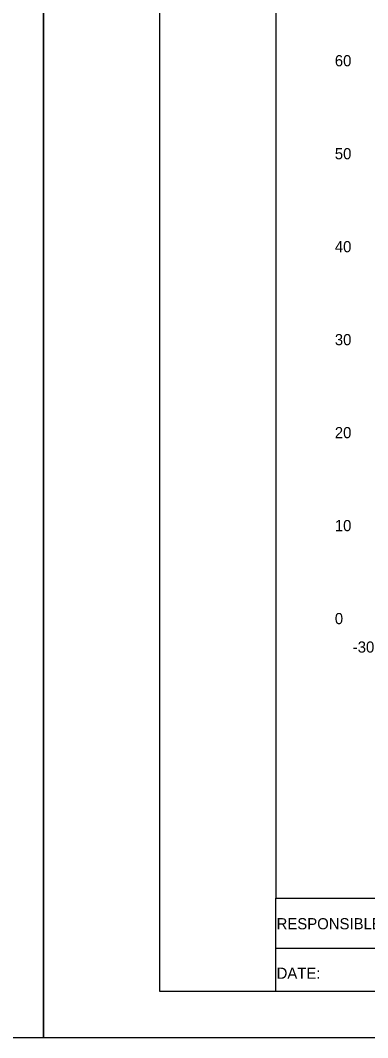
# Model space of a CAD drawing. Extents: x 2193008 to 2198143, y 1236112 to 1237864.
# Drawn here: x 2195887.2 to 2195924.6, y 1237118 to 1237227.5 of the extents above; entities that cross this region are included whole.
import ezdxf

# ---------------------------------------------------------------- set-up
doc = ezdxf.new("R2010")
doc.units = 0
for name, color, linetype in [('31', 7, 'Continuous'), ('ANNO-TXT', 7, 'Continuous'), ('AXIS', 7, 'Continuous'), ('LIMT-CSLINE', 7, 'Continuous'), ('M-ROADS', 7, 'Continuous'), ('SHT-BNDRY', 7, 'Continuous')]:
    doc.layers.add(name, color=color, linetype=linetype)

msp = doc.modelspace()

# ---------------------------------------------------------------- linework, layer by layer
msp.add_lwpolyline([(2195914.71, 1237133.05), (2196214.71, 1237133.05), (2196214.71, 1237323.05), (2195914.71, 1237323.05)], close=True)
at = {"layer": 'M-ROADS'}
for points in [[(2195549.71, 1237118.04), (2195889.71, 1237118.04), (2195889.71, 1237338.04), (2195549.71, 1237338.04)], [(2195889.71, 1237118.04), (2196229.71, 1237118.04), (2196229.71, 1237338.04), (2195889.71, 1237338.04)]]:
    msp.add_lwpolyline(points, close=True, dxfattribs=at)
at = {"layer": 'SHT-BNDRY'}
for p, q in [((2195914.71, 1237123.04), (2195914.71, 1237133.05)), ((2195914.71, 1237127.65), (2196070.33, 1237127.65))]:
    msp.add_line(p, q, dxfattribs=at)
msp.add_lwpolyline([(2195902.21, 1237123.04), (2196224.71, 1237123.04), (2196224.71, 1237333.04), (2195902.21, 1237333.04)], close=True, dxfattribs=at)

# ---------------------------------------------------------------- texts
at = {"layer": '31'}
for s, p in [('60', (2195921.07, 1237222.51)), ('50', (2195921.07, 1237212.51)), ('40', (2195921.07, 1237202.51)), ('30', (2195921.07, 1237192.51)), ('20', (2195921.07, 1237182.51)), ('10', (2195921.07, 1237172.51)), ('0', (2195921.07, 1237162.51))]:
    msp.add_text(s, height=1.2, dxfattribs=at).set_placement(p)
at = {"layer": 'ANNO-TXT'}
for s, p in [('RESPONSIBLE PE:', (2195914.8, 1237129.69)), ('DATE:', (2195914.8, 1237124.37))]:
    msp.add_text(s, height=1.2, rotation=360, dxfattribs=at).set_placement(p)
at = {"layer": 'AXIS'}
msp.add_text('-', height=1.387778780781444e-21, rotation=53.1301, dxfattribs=at).set_placement((2195914.71, 1237143.05))
at = {"layer": 'LIMT-CSLINE'}
msp.add_text('-30', height=1.2, dxfattribs=at).set_placement((2195923, 1237159.45))

doc.saveas('drawing.dxf')
